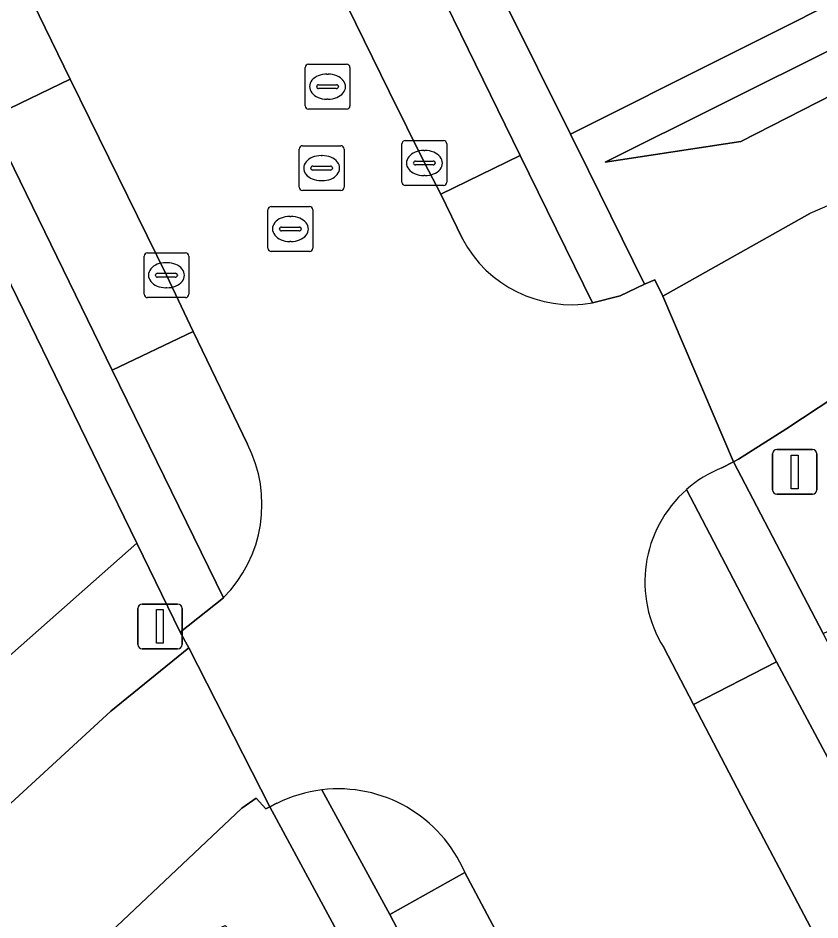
# Model space of a CAD drawing. Extents: x 160455 to 162082, y 388339 to 389736.
# Drawn here: x 160648.24 to 160666.13, y 389165.56 to 389185.68 of the extents above; entities that cross this region are included whole.
import ezdxf

# ---------------------------------------------------------------- set-up
doc = ezdxf.new("R2010")
doc.units = 0
for name, color, linetype in [('IMGEO_Berm_groen', 7, 'Continuous'), ('IMGEO_Erf', 7, 'Continuous'), ('IMGEO_Groenvoorziening', 7, 'Continuous'), ('IMGEO_Kolk', 7, 'Continuous'), ('IMGEO_Parkeervlak_halfverhard', 7, 'Continuous'), ('IMGEO_Parkeervlak_open', 7, 'Continuous'), ('IMGEO_Rijbaan_lokaal_gesloten', 7, 'Continuous'), ('IMGEO_Rioolput', 7, 'Continuous'), ('IMGEO_Verkeersbordpaal', 7, 'Continuous'), ('IMGEO_Voetpad_open', 7, 'Continuous')]:
    doc.layers.add(name, color=color, linetype=linetype)

msp = doc.modelspace()

# ---------------------------------------------------------------- linework, layer by layer
at = {"layer": 'IMGEO_Berm_groen'}
for points in [[(160725.28, 389193.626), (160691.863, 389192.737), (160682.056, 389192.45), (160678.935, 389192.274), (160678.005, 389191.833), (160660.56, 389183.089), (160660.966, 389182.272), (160662.21, 389179.738), (160662.441, 389179.836), (160662.626, 389179.471), (160665.904, 389181.318)], [(160666.834, 389177.472), (160665.364, 389176.503), (160664.307, 389175.836), (160664.197, 389175.778), (160666.197, 389171.948), (160672.111, 389174.681), (160684.438, 389177.636), (160697.543, 389178.999), (160732.154, 389180.637), (160730.071, 389184.553)], [(160651.421, 389164.772), (160652.857, 389165.431), (160653.473, 389164.857), (160652.573, 389163.145), (160655.393, 389165.23), (160653.854, 389168.079), (160653.769, 389168.037), (160653.547, 389168.269), (160653.229, 389168.046), (160645, 389160.288)]]:
    msp.add_lwpolyline(points, dxfattribs=at)
msp.add_lwpolyline([(160664.364, 389182.921), (160661.339, 389182.458), (160679.564, 389191.555), (160724.065, 389192.757), (160717.315, 389191.405), (160679.749, 389190.786)], close=True, dxfattribs=at)
msp.add_arc((160696.068, 389111.8), 75.78, 101.84244, 113.45586, dxfattribs=at)
at = {"layer": 'IMGEO_Erf'}
for points in [[(160618.708, 389268.606), (160627.813, 389250), (160632.561, 389240.296), (160646.195, 389212.463), (160659.1, 389186.029), (160660.56, 389183.089), (160678.005, 389191.833), (160676.861, 389194.242), (160682.461, 389196.902), (160684.112, 389193.427), (160682.056, 389192.45), (160691.863, 389192.737), (160725.28, 389193.626), (160724.604, 389194.964), (160713.416, 389216.926), (160708.883, 389226.189), (160697.231, 389250)], [(160600.56, 389194.103), (160625.417, 389145.912), (160638.431, 389162.95), (160650.888, 389173.962), (160644.997, 389186.036)]]:
    msp.add_lwpolyline(points, dxfattribs=at)
at = {"layer": 'IMGEO_Groenvoorziening'}
for points in [[(160625.58, 389142.205), (160625.916, 389142.62), (160626.48, 389143.414), (160627.282, 389144.418), (160631.816, 389150.095), (160635.792, 389155.02), (160639.243, 389159.135), (160642.875, 389163.047), (160646.946, 389167.131), (160650.31, 389170.216), (160652.045, 389171.624), (160651.857, 389171.975), (160650.888, 389173.962), (160638.431, 389162.95), (160625.417, 389145.912), (160600.56, 389194.103), (160599.524, 389196.236), (160587.172, 389220.659), (160585.71, 389223.617), (160578.788, 389237.2)], [(160661.055, 389179.32), (160659.44, 389182.61), (160657.672, 389181.746), (160658.152, 389180.749)], [(160653.357, 389176.169), (160652.145, 389178.685), (160650.337, 389177.818), (160652.822, 389172.745)], [(160662.646, 389171.632), (160663.31, 389170.36), (160665.161, 389171.314), (160663.154, 389175.158)], [(160655.014, 389168.458), (160656.529, 389165.68), (160658.204, 389166.618)]]:
    msp.add_lwpolyline(points, dxfattribs=at)
msp.add_lwpolyline([(160664.364, 389182.921), (160679.749, 389190.786), (160717.315, 389191.405), (160724.065, 389192.757), (160679.564, 389191.555), (160661.339, 389182.458)], close=True, dxfattribs=at)
for centre, radius, start, end in [((160660.597, 389182.053), 2.771, 208.0752, 279.5074), ((160650.724, 389174.827), 2.955, 315.2228, 27.0159), ((160664.96, 389173.098), 2.739, 131.2407, 212.3626), ((160655.381, 389165.41), 3.07, 23.1733, 96.8738)]:
    msp.add_arc(centre, radius, start, end, dxfattribs=at)
at = {"layer": 'IMGEO_Kolk'}
for p, q in [((160656.877, 389182.941), (160657.729, 389182.941)), ((160656.802, 389182.015), (160656.802, 389182.867)), ((160657.29, 389182.721), (160657.315, 389182.721)), ((160657.803, 389182.867), (160657.803, 389182.015)), ((160657.061, 389182.435), (160657.061, 389182.447)), ((160657.499, 389182.398), (160657.101, 389182.398)), ((160657.104, 389182.484), (160657.502, 389182.484)), ((160657.545, 389182.447), (160657.545, 389182.435)), ((160657.313, 389182.161), (160657.288, 389182.161)), ((160657.729, 389181.941), (160656.877, 389181.941)), ((160651.048, 389179.513), (160651.048, 389180.365)), ((160651.123, 389180.439), (160651.975, 389180.439)), ((160652.049, 389180.365), (160652.049, 389179.513)), ((160651.536, 389180.219), (160651.561, 389180.219)), ((160651.307, 389179.933), (160651.307, 389179.945)), ((160651.745, 389179.896), (160651.347, 389179.896)), ((160651.35, 389179.982), (160651.748, 389179.982)), ((160651.791, 389179.945), (160651.791, 389179.933)), ((160651.559, 389179.659), (160651.534, 389179.659)), ((160651.975, 389179.439), (160651.123, 389179.439))]:
    msp.add_line(p, q, dxfattribs=at)
for points in [[(160656.877, 389182.941), (160657.729, 389182.941)], [(160656.802, 389182.015), (160656.802, 389182.867)], [(160657.803, 389182.867), (160657.803, 389182.015)], [(160657.729, 389181.941), (160656.877, 389181.941)], [(160651.048, 389179.513), (160651.048, 389180.365)], [(160651.123, 389180.439), (160651.975, 389180.439)], [(160652.049, 389180.365), (160652.049, 389179.513)], [(160651.975, 389179.439), (160651.123, 389179.439)]]:
    msp.add_lwpolyline(points, dxfattribs=at)
for centre, radius, start, end in [((160656.879, 389182.865), 0.0765, 91.552, 178.448), ((160656.879, 389182.865), 0.0765, 91.552, 178.448), ((160657.727, 389182.865), 0.0765, 1.552, 88.448), ((160657.727, 389182.865), 0.0765, 1.552, 88.448), ((160657.101, 389182.444), 0.0403, 85.8775, 175.7526), ((160657.098, 389182.434), 0.0366, 178.938, 274.7102), ((160657.502, 389182.441), 0.043, 264.8664, 352.4533), ((160657.506, 389182.446), 0.0386, 1.7309, 96.639), ((160656.879, 389182.017), 0.0765, 181.552, 268.448), ((160656.879, 389182.017), 0.0765, 181.552, 268.448), ((160657.727, 389182.017), 0.0765, 271.552, 358.448), ((160657.727, 389182.017), 0.0765, 271.552, 358.448), ((160651.125, 389180.363), 0.0765, 91.552, 178.448), ((160651.125, 389180.363), 0.0765, 91.552, 178.448), ((160651.973, 389180.363), 0.0765, 1.552, 88.448), ((160651.973, 389180.363), 0.0765, 1.552, 88.448), ((160651.347, 389179.942), 0.0403, 85.8775, 175.7526), ((160651.344, 389179.932), 0.0366, 178.938, 274.7102), ((160651.748, 389179.939), 0.043, 264.8664, 352.4533), ((160651.752, 389179.944), 0.0386, 1.7309, 96.639), ((160651.125, 389179.515), 0.0765, 181.552, 268.448), ((160651.125, 389179.515), 0.0765, 181.552, 268.448), ((160651.973, 389179.515), 0.0765, 271.552, 358.448), ((160651.973, 389179.515), 0.0765, 271.552, 358.448)]:
    msp.add_arc(centre, radius, start, end, dxfattribs=at)
for centre, major_axis, ratio, start_param, end_param in [((160657.289, 389182.441), (-0.387, 0.002), 0.722429, 4.712389, 7.853982), ((160657.314, 389182.441), (-0.39, 0.002), 0.717154, 1.570796, 4.712389), ((160651.535, 389179.939), (-0.387, 0.002), 0.722429, 4.712389, 7.853982), ((160651.56, 389179.939), (-0.39, 0.002), 0.717154, 1.570796, 4.712389)]:
    msp.add_ellipse(centre, major_axis=major_axis, ratio=ratio, start_param=start_param, end_param=end_param, dxfattribs=at)
at = {"layer": 'IMGEO_Parkeervlak_halfverhard'}
msp.add_lwpolyline([(160653.474, 389194.81), (160651.678, 389193.917), (160656.518, 389184.041), (160657.302, 389182.445), (160657.672, 389181.746), (160659.44, 389182.61)], close=True, dxfattribs=at)
at = {"layer": 'IMGEO_Parkeervlak_open'}
for points in [[(160650.337, 389177.818), (160652.145, 389178.685), (160651.548, 389179.938), (160649.403, 389184.316), (160647.591, 389183.445)], [(160666.471, 389168.85), (160665.161, 389171.314), (160663.31, 389170.36), (160664.462, 389168.152), (160670.877, 389156.01), (160671.006, 389155.768), (160672.858, 389156.76)], [(160658.204, 389166.618), (160656.529, 389165.68), (160658.792, 389161.365), (160663.88, 389151.748), (160665.631, 389152.662), (160664.641, 389154.526)]]:
    msp.add_lwpolyline(points, close=True, dxfattribs=at)
at = {"layer": 'IMGEO_Rijbaan_lokaal_gesloten'}
for points in [[(160658.152, 389180.749), (160657.672, 389181.746), (160657.302, 389182.445), (160656.518, 389184.041), (160651.678, 389193.917)], [(160647.877, 389187.451), (160649.403, 389184.316), (160651.548, 389179.938), (160652.145, 389178.685), (160653.357, 389176.169)], [(160665.904, 389181.318), (160662.626, 389179.471), (160664.197, 389175.778), (160664.307, 389175.836), (160665.364, 389176.503), (160666.834, 389177.472)], [(160663.938, 389175.641), (160664.197, 389175.778), (160662.626, 389179.471), (160662.441, 389179.836), (160662.21, 389179.738), (160661.673, 389179.482), (160661.055, 389179.32)], [(160652.822, 389172.745), (160651.857, 389171.975), (160652.045, 389171.624), (160653.854, 389168.079), (160654.014, 389168.158)], [(160645, 389160.288), (160653.229, 389168.046), (160653.547, 389168.269), (160653.769, 389168.037), (160653.854, 389168.079), (160652.045, 389171.624), (160650.31, 389170.216), (160646.946, 389167.131)], [(160672.636, 389152.697), (160671.006, 389155.768), (160670.877, 389156.01), (160664.462, 389168.152), (160663.31, 389170.36), (160662.646, 389171.632)], [(160658.204, 389166.618), (160664.641, 389154.526), (160665.631, 389152.662), (160667.215, 389149.678), (160668.897, 389146.509), (160670.526, 389143.441), (160670.844, 389142.842), (160675.044, 389134.929), (160675.851, 389133.404), (160677.483, 389130.318), (160681.399, 389122.914)]]:
    msp.add_lwpolyline(points, dxfattribs=at)
for centre, radius, start, end in [((160696.068, 389111.8), 75.78, 101.84244, 113.45586), ((160660.597, 389182.053), 2.771, 208.0752, 279.5074), ((160650.724, 389174.827), 2.955, 315.2228, 27.0159), ((160664.942, 389173.134), 2.701, 111.82, 131.4521), ((160664.96, 389173.098), 2.739, 131.2407, 212.3626), ((160655.379, 389165.424), 3.055, 96.8623, 116.5362), ((160655.381, 389165.41), 3.07, 23.1733, 96.8738)]:
    msp.add_arc(centre, radius, start, end, dxfattribs=at)
at = {"layer": 'IMGEO_Rioolput'}
for p, q in [((160654.641, 389183.72), (160654.641, 389184.572)), ((160654.716, 389184.646), (160655.568, 389184.646)), ((160655.642, 389184.572), (160655.642, 389183.72)), ((160655.129, 389184.426), (160655.154, 389184.426)), ((160654.9, 389184.14), (160654.9, 389184.152)), ((160654.943, 389184.189), (160655.341, 389184.189)), ((160655.384, 389184.152), (160655.384, 389184.14)), ((160655.338, 389184.103), (160654.94, 389184.103)), ((160655.152, 389183.866), (160655.127, 389183.866)), ((160655.568, 389183.646), (160654.716, 389183.646)), ((160654.51, 389181.902), (160654.51, 389182.754)), ((160654.585, 389182.828), (160655.437, 389182.828)), ((160655.511, 389182.754), (160655.511, 389181.902)), ((160654.998, 389182.608), (160655.023, 389182.608)), ((160654.769, 389182.322), (160654.769, 389182.334)), ((160654.812, 389182.371), (160655.21, 389182.371)), ((160655.253, 389182.334), (160655.253, 389182.322)), ((160655.207, 389182.285), (160654.809, 389182.285)), ((160655.021, 389182.048), (160654.996, 389182.048)), ((160655.437, 389181.828), (160654.585, 389181.828)), ((160653.813, 389180.545), (160653.813, 389181.397)), ((160653.888, 389181.471), (160654.74, 389181.471)), ((160654.814, 389181.397), (160654.814, 389180.545)), ((160654.301, 389181.251), (160654.326, 389181.251)), ((160654.072, 389180.965), (160654.072, 389180.977)), ((160654.51, 389180.928), (160654.112, 389180.928)), ((160654.115, 389181.014), (160654.513, 389181.014)), ((160654.556, 389180.977), (160654.556, 389180.965)), ((160654.324, 389180.691), (160654.299, 389180.691)), ((160654.74, 389180.471), (160653.888, 389180.471))]:
    msp.add_line(p, q, dxfattribs=at)
for points in [[(160654.641, 389183.72), (160654.641, 389184.572)], [(160654.716, 389184.646), (160655.568, 389184.646)], [(160655.642, 389184.572), (160655.642, 389183.72)], [(160655.568, 389183.646), (160654.716, 389183.646)], [(160654.51, 389181.902), (160654.51, 389182.754)], [(160654.585, 389182.828), (160655.437, 389182.828)], [(160655.511, 389182.754), (160655.511, 389181.902)], [(160655.437, 389181.828), (160654.585, 389181.828)], [(160653.813, 389180.545), (160653.813, 389181.397)], [(160653.888, 389181.471), (160654.74, 389181.471)], [(160654.814, 389181.397), (160654.814, 389180.545)], [(160654.74, 389180.471), (160653.888, 389180.471)]]:
    msp.add_lwpolyline(points, dxfattribs=at)
for centre, radius, start, end in [((160654.718, 389184.57), 0.0765, 91.552, 178.448), ((160654.718, 389184.57), 0.0765, 91.552, 178.448), ((160655.566, 389184.57), 0.0765, 1.552, 88.448), ((160655.566, 389184.57), 0.0765, 1.552, 88.448), ((160654.94, 389184.149), 0.0403, 85.8775, 175.7526), ((160654.937, 389184.139), 0.0366, 178.938, 274.7102), ((160655.341, 389184.146), 0.043, 264.8664, 352.4533), ((160655.345, 389184.151), 0.0386, 1.7309, 96.639), ((160654.718, 389183.722), 0.0765, 181.552, 268.448), ((160654.718, 389183.722), 0.0765, 181.552, 268.448), ((160655.566, 389183.722), 0.0765, 271.552, 358.448), ((160655.566, 389183.722), 0.0765, 271.552, 358.448), ((160654.587, 389182.752), 0.0765, 91.552, 178.448), ((160654.587, 389182.752), 0.0765, 91.552, 178.448), ((160655.435, 389182.752), 0.0765, 1.552, 88.448), ((160655.435, 389182.752), 0.0765, 1.552, 88.448), ((160654.809, 389182.331), 0.0403, 85.8775, 175.7526), ((160654.806, 389182.321), 0.0366, 178.938, 274.7102), ((160655.21, 389182.328), 0.043, 264.8664, 352.4533), ((160655.214, 389182.333), 0.0386, 1.7309, 96.639), ((160654.587, 389181.904), 0.0765, 181.552, 268.448), ((160654.587, 389181.904), 0.0765, 181.552, 268.448), ((160655.435, 389181.904), 0.0765, 271.552, 358.448), ((160655.435, 389181.904), 0.0765, 271.552, 358.448), ((160653.89, 389181.395), 0.0765, 91.552, 178.448), ((160653.89, 389181.395), 0.0765, 91.552, 178.448), ((160654.738, 389181.395), 0.0765, 1.552, 88.448), ((160654.738, 389181.395), 0.0765, 1.552, 88.448), ((160654.112, 389180.974), 0.0403, 85.8775, 175.7526), ((160654.109, 389180.964), 0.0366, 178.938, 274.7102), ((160654.513, 389180.971), 0.043, 264.8664, 352.4533), ((160654.517, 389180.976), 0.0386, 1.7309, 96.639), ((160653.89, 389180.547), 0.0765, 181.552, 268.448), ((160653.89, 389180.547), 0.0765, 181.552, 268.448), ((160654.738, 389180.547), 0.0765, 271.552, 358.448), ((160654.738, 389180.547), 0.0765, 271.552, 358.448)]:
    msp.add_arc(centre, radius, start, end, dxfattribs=at)
for centre, major_axis, ratio, start_param, end_param in [((160655.128, 389184.146), (-0.387, 0.002), 0.722429, 4.712389, 7.853982), ((160655.153, 389184.146), (-0.39, 0.002), 0.717154, 1.570796, 4.712389), ((160654.997, 389182.328), (-0.387, 0.002), 0.722429, 4.712389, 7.853982), ((160655.022, 389182.328), (-0.39, 0.002), 0.717154, 1.570796, 4.712389), ((160654.3, 389180.971), (-0.387, 0.002), 0.722429, 4.712389, 7.853982), ((160654.325, 389180.971), (-0.39, 0.002), 0.717154, 1.570796, 4.712389)]:
    msp.add_ellipse(centre, major_axis=major_axis, ratio=ratio, start_param=start_param, end_param=end_param, dxfattribs=at)
at = {"layer": 'IMGEO_Verkeersbordpaal'}
for p, q in [((160665.069, 389175.152), (160665.069, 389175.952)), ((160665.069, 389175.952), (160665.069, 389175.152)), ((160665.169, 389176.052), (160665.959, 389176.052)), ((160665.959, 389176.052), (160665.169, 389176.052)), ((160666.059, 389175.952), (160666.059, 389175.152)), ((160666.059, 389175.152), (160666.059, 389175.952)), ((160665.959, 389175.052), (160665.169, 389175.052)), ((160665.169, 389175.052), (160665.959, 389175.052)), ((160650.907, 389171.704), (160650.907, 389172.504)), ((160650.907, 389172.504), (160650.907, 389171.704)), ((160651.007, 389172.604), (160651.797, 389172.604)), ((160651.797, 389172.604), (160651.007, 389172.604)), ((160651.897, 389172.504), (160651.897, 389171.704)), ((160651.897, 389171.704), (160651.897, 389172.504)), ((160651.797, 389171.604), (160651.007, 389171.604)), ((160651.007, 389171.604), (160651.797, 389171.604))]:
    msp.add_line(p, q, dxfattribs=at)
for points in [[(160665.489, 389175.927), (160665.639, 389175.927), (160665.639, 389175.177), (160665.489, 389175.177), (160665.489, 389175.927)], [(160651.327, 389172.479), (160651.477, 389172.479), (160651.477, 389171.729), (160651.327, 389171.729), (160651.327, 389172.479)]]:
    msp.add_lwpolyline(points, dxfattribs=at)
for centre, start, end in [((160665.169, 389175.952), 90, 180), ((160665.169, 389175.952), 90, 180), ((160665.959, 389175.952), 0, 90), ((160665.959, 389175.952), 360, 90), ((160665.169, 389175.152), 180, 270), ((160665.169, 389175.152), 180, 270), ((160665.959, 389175.152), 270, 0), ((160665.959, 389175.152), 270, 0), ((160651.007, 389172.504), 90, 180), ((160651.007, 389172.504), 90, 180), ((160651.797, 389172.504), 0, 90), ((160651.797, 389172.504), 360, 90), ((160651.007, 389171.704), 180, 270), ((160651.007, 389171.704), 180, 270), ((160651.797, 389171.704), 270, 0), ((160651.797, 389171.704), 270, 0)]:
    msp.add_arc(centre, 0.1, start, end, dxfattribs=at)
at = {"layer": 'IMGEO_Voetpad_open'}
for points in [[(160653.474, 389194.81), (160659.44, 389182.61), (160661.055, 389179.32), (160661.673, 389179.482), (160662.21, 389179.738), (160660.966, 389182.272), (160660.56, 389183.089), (160659.1, 389186.029)], [(160644.997, 389186.036), (160650.888, 389173.962), (160651.857, 389171.975), (160652.822, 389172.745), (160650.337, 389177.818), (160647.591, 389183.445), (160646.073, 389186.576)], [(160676.789, 389151.881), (160666.685, 389171.014), (160666.197, 389171.948), (160664.197, 389175.778), (160663.938, 389175.641)], [(160663.154, 389175.158), (160665.161, 389171.314), (160666.471, 389168.85), (160672.858, 389156.76), (160674.482, 389153.685), (160675.731, 389151.322), (160677.365, 389148.219), (160683.547, 389136.589), (160685.179, 389133.511), (160691.351, 389121.867), (160692.969, 389118.801), (160698.593, 389108.215), (160700.213, 389105.136), (160705.574, 389095.015), (160707.206, 389091.946), (160710.623, 389085.496), (160712.901, 389081.257), (160713.435, 389080.182), (160721.194, 389064.425), (160724.711, 389057.228), (160722.882, 389056.293), (160722.5, 389056.097), (160722.978, 389055.222)], [(160684.057, 389113.77), (160682.426, 389116.839), (160675.769, 389129.425), (160674.138, 389132.488), (160668.807, 389142.541), (160667.177, 389145.606), (160665.468, 389148.764), (160663.88, 389151.748), (160658.792, 389161.365), (160656.529, 389165.68), (160655.014, 389168.458)], [(160654.014, 389168.158), (160653.854, 389168.079), (160655.393, 389165.23), (160655.489, 389165.053), (160665.928, 389145.4), (160673.051, 389131.978), (160687.433, 389104.792), (160701.581, 389078.055), (160703.712, 389073.937), (160705.696, 389069.922), (160715.59, 389049.493), (160715.497, 389049.443)]]:
    msp.add_lwpolyline(points, dxfattribs=at)
msp.add_lwpolyline([(160646.073, 389186.576), (160647.591, 389183.445), (160649.403, 389184.316), (160647.877, 389187.451)], close=True, dxfattribs=at)
for centre, radius, start, end in [((160664.942, 389173.134), 2.701, 111.82, 131.4521), ((160655.379, 389165.424), 3.055, 96.8623, 116.5362)]:
    msp.add_arc(centre, radius, start, end, dxfattribs=at)

doc.saveas('drawing.dxf')
